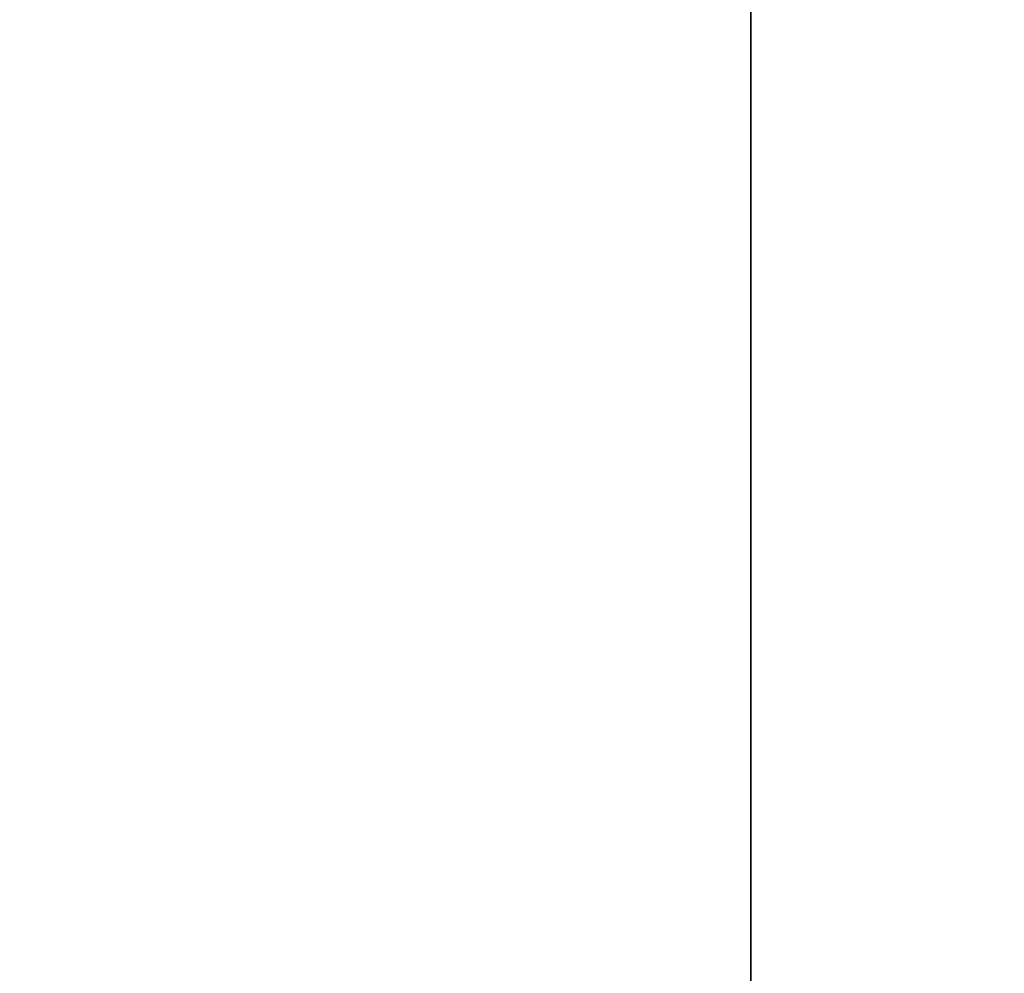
# Model space of a CAD drawing. Extents: x 0 to 80, y 0 to 80.
# Tile 424 of 656: x 9.24101 to 9.24301, y 35.4184 to 35.42034. Entities that reach past the tile are written whole.
import ezdxf

# ---------------------------------------------------------------- set-up
doc = ezdxf.new("R2010")
doc.units = 0
doc.header["$LTSCALE"] = 25.4
doc.layers.get('0').update_dxf_attribs({"color": 13, "linetype": 'CONTINUOUS'})

# ---------------------------------------------------------------- blocks, each defined once
blk = doc.blocks.new('ORBIT-I-KINKIET-20-7806-78')
at = {"color": 7}
blk.add_line((25.6391087, 35.64608, 302.8093262), (25.6391087, 35.7683601, 302.8093262), dxfattribs=at)
mesh = blk.add_polyface(dxfattribs=at)
corners = [(25.9350891, 35.7683601, 344.9284973), (25.2029629, 35.64608, 344.5432434), (25.9350891, 35.64608, 344.9284973)]
mesh.append_faces([[corners[k] for k in face] for face in [(0, 1, 2)]], dxfattribs={"color": 7})
mesh = blk.add_polyface(dxfattribs=at)
corners = [(25.9350891, 35.7683601, 344.9284973), (25.2029629, 35.7683601, 344.5432434), (25.2029629, 35.64608, 344.5432434)]
mesh.append_faces([[corners[k] for k in face] for face in [(0, 1, 2)]], dxfattribs={"color": 7})
mesh = blk.add_polyface(dxfattribs=at)
corners = [(25.5593529, 35.7683601, 303.6047363), (25.6391087, 35.64608, 302.8093262), (25.5593529, 35.64608, 303.6047363)]
mesh.append_faces([[corners[k] for k in face] for face in [(0, 1, 2)]], dxfattribs={"color": 7})
mesh = blk.add_polyface(dxfattribs=at)
corners = [(25.6391087, 35.7683601, 302.8093262), (25.6391087, 35.64608, 302.8093262), (25.5593529, 35.7683601, 303.6047363)]
mesh.append_faces([[corners[k] for k in face] for face in [(0, 1, 2)]], dxfattribs={"color": 7})

msp = doc.modelspace()

# ---------------------------------------------------------------- block references
at = {"color": 0}
msp.add_blockref('ORBIT-I-KINKIET-20-7806-78', (-16.3966141, -0.3460782, -57.5), dxfattribs=at)

doc.saveas('drawing.dxf')
